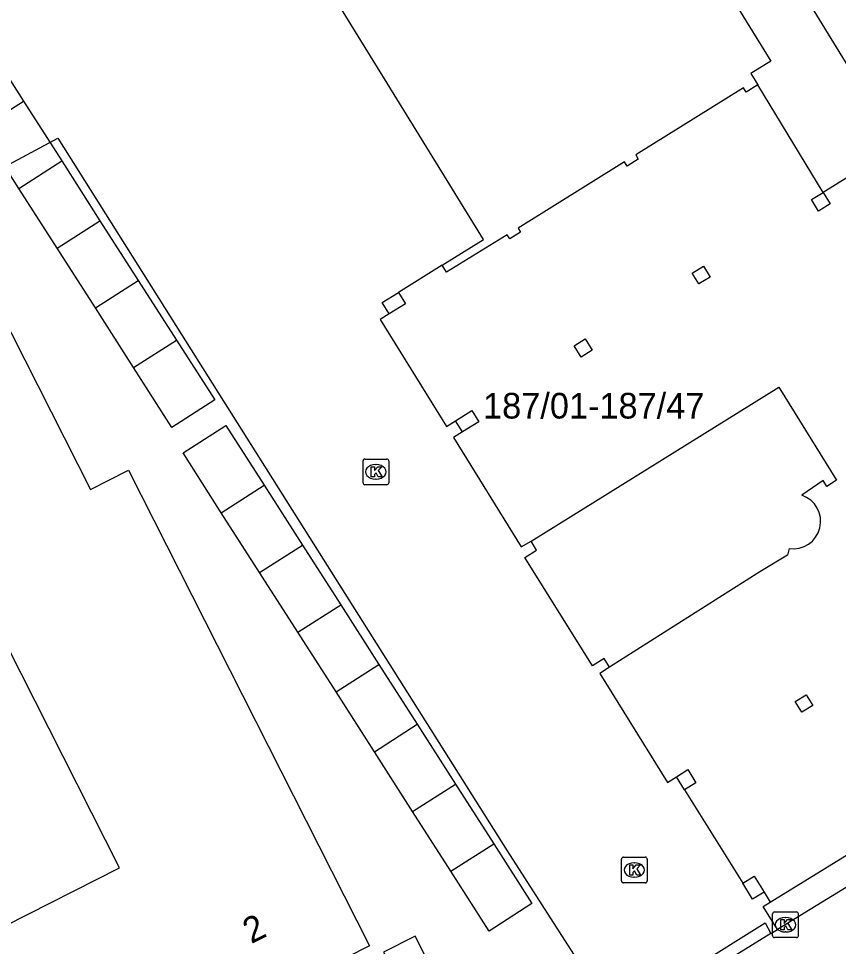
# Model space of a CAD drawing. Extents: x 159888 to 160757, y 384031 to 384746.
# Drawn here: x 160566.56 to 160598.52, y 384320.92 to 384357.08 of the extents above; entities that cross this region are included whole.
import ezdxf

# ---------------------------------------------------------------- set-up
doc = ezdxf.new("R2010")
doc.units = 0
for name, color, linetype in [('IMGEO_Kolk', 7, 'Continuous'), ('IMGEO_Pand', 7, 'Continuous'), ('IMGEO_Pand_nummerreeks', 7, 'Continuous'), ('IMGEO_Pand_overbouw', 7, 'Continuous'), ('IMGEO_Pand_vergunning_verleend', 7, 'Continuous'), ('IMGEO_Rijbaan_lokaal_open', 7, 'Continuous'), ('IMGEO_Voetpad_open', 7, 'Continuous')]:
    doc.layers.add(name, color=color, linetype=linetype)

msp = doc.modelspace()

# ---------------------------------------------------------------- linework, layer by layer
at = {"layer": 'IMGEO_Kolk'}
for p, q in [((160579.99, 384338.991), (160579.99, 384339.843)), ((160580.065, 384339.917), (160580.917, 384339.917)), ((160580.478, 384339.697), (160580.503, 384339.697)), ((160580.991, 384339.843), (160580.991, 384338.991)), ((160580.917, 384338.917), (160580.065, 384338.917)), ((160580.501, 384339.137), (160580.476, 384339.137)), ((160590.062, 384323.475), (160590.062, 384324.327)), ((160590.137, 384324.401), (160590.989, 384324.401)), ((160590.55, 384324.181), (160590.575, 384324.181)), ((160591.063, 384324.327), (160591.063, 384323.475)), ((160590.989, 384323.401), (160590.137, 384323.401)), ((160590.573, 384323.621), (160590.548, 384323.621)), ((160596.028, 384322.266), (160596.88, 384322.266)), ((160595.953, 384321.34), (160595.953, 384322.192)), ((160596.441, 384322.046), (160596.466, 384322.046)), ((160596.954, 384322.192), (160596.954, 384321.34)), ((160596.88, 384321.266), (160596.028, 384321.266)), ((160596.464, 384321.486), (160596.439, 384321.486))]:
    msp.add_line(p, q, dxfattribs=at)
for points in [[(160579.99, 384338.991), (160579.99, 384339.843)], [(160580.065, 384339.917), (160580.917, 384339.917)], [(160580.311, 384339.617), (160580.434, 384339.617), (160580.434, 384339.466), (160580.564, 384339.617), (160580.728, 384339.617), (160580.582, 384339.466), (160580.735, 384339.217), (160580.583, 384339.217), (160580.498, 384339.381), (160580.434, 384339.314), (160580.434, 384339.217), (160580.311, 384339.217), (160580.311, 384339.617)], [(160580.991, 384339.843), (160580.991, 384338.991)], [(160580.917, 384338.917), (160580.065, 384338.917)], [(160590.062, 384323.475), (160590.062, 384324.327)], [(160590.137, 384324.401), (160590.989, 384324.401)], [(160590.383, 384324.101), (160590.506, 384324.101), (160590.506, 384323.95), (160590.636, 384324.101), (160590.8, 384324.101), (160590.654, 384323.95), (160590.807, 384323.701), (160590.655, 384323.701), (160590.57, 384323.865), (160590.506, 384323.798), (160590.506, 384323.701), (160590.383, 384323.701), (160590.383, 384324.101)], [(160591.063, 384324.327), (160591.063, 384323.475)], [(160590.989, 384323.401), (160590.137, 384323.401)], [(160596.028, 384322.266), (160596.88, 384322.266)], [(160595.953, 384321.34), (160595.953, 384322.192)], [(160596.274, 384321.966), (160596.397, 384321.966), (160596.397, 384321.815), (160596.527, 384321.966), (160596.691, 384321.966), (160596.545, 384321.815), (160596.698, 384321.566), (160596.546, 384321.566), (160596.461, 384321.73), (160596.397, 384321.663), (160596.397, 384321.566), (160596.274, 384321.566), (160596.274, 384321.966)], [(160596.954, 384322.192), (160596.954, 384321.34)], [(160596.88, 384321.266), (160596.028, 384321.266)]]:
    msp.add_lwpolyline(points, dxfattribs=at)
for centre, start, end in [((160580.067, 384339.841), 91.552, 178.448), ((160580.067, 384339.841), 91.552, 178.448), ((160580.915, 384339.841), 1.552, 88.448), ((160580.915, 384339.841), 1.552, 88.448), ((160580.067, 384338.993), 181.552, 268.448), ((160580.067, 384338.993), 181.552, 268.448), ((160580.915, 384338.993), 271.552, 358.448), ((160580.915, 384338.993), 271.552, 358.448), ((160590.139, 384324.325), 91.552, 178.448), ((160590.139, 384324.325), 91.552, 178.448), ((160590.987, 384324.325), 1.552, 88.448), ((160590.987, 384324.325), 1.552, 88.448), ((160590.139, 384323.477), 181.552, 268.448), ((160590.139, 384323.477), 181.552, 268.448), ((160590.987, 384323.477), 271.552, 358.448), ((160590.987, 384323.477), 271.552, 358.448), ((160596.03, 384322.19), 91.552, 178.448), ((160596.03, 384322.19), 91.552, 178.448), ((160596.878, 384322.19), 1.552, 88.448), ((160596.878, 384322.19), 1.552, 88.448), ((160596.03, 384321.342), 181.552, 268.448), ((160596.03, 384321.342), 181.552, 268.448), ((160596.878, 384321.342), 271.552, 358.448), ((160596.878, 384321.342), 271.552, 358.448)]:
    msp.add_arc(centre, 0.0765, start, end, dxfattribs=at)
for centre, major_axis, ratio, start_param, end_param in [((160580.477, 384339.417), (-0.387, 0.002), 0.722429, 4.712389, 7.853982), ((160580.502, 384339.417), (-0.39, 0.002), 0.717154, 1.570796, 4.712389), ((160590.549, 384323.901), (-0.387, 0.002), 0.722429, 4.712389, 7.853982), ((160590.574, 384323.901), (-0.39, 0.002), 0.717154, 1.570796, 4.712389), ((160596.44, 384321.766), (-0.387, 0.002), 0.722429, 4.712389, 7.853982), ((160596.465, 384321.766), (-0.39, 0.002), 0.717154, 1.570796, 4.712389)]:
    msp.add_ellipse(centre, major_axis=major_axis, ratio=ratio, start_param=start_param, end_param=end_param, dxfattribs=at)
at = {"layer": 'IMGEO_Pand'}
for points in [[(160582.063, 384352.728), (160571.03, 384370.619), (160569.536, 384369.697), (160567.598, 384372.839), (160565.878, 384371.778)], [(160593.698, 384358.972), (160595.887, 384355.417), (160595.104, 384354.934), (160595.373, 384354.493), (160594.923, 384354.214), (160594.823, 384354.376), (160590.618, 384351.765), (160590.718, 384351.603), (160590.285, 384351.334), (160590.185, 384351.496), (160586.03, 384348.916), (160586.13, 384348.754), (160585.705, 384348.491), (160585.605, 384348.653), (160583.243, 384347.199), (160583.074, 384347.47), (160584.687, 384348.472), (160582.063, 384352.728)], [(160548.767, 384340.417), (160548.143, 384341.701), (160568.09, 384352.422), (160574.55, 384342.177), (160585.604, 384324.648), (160588.311, 384320.443), (160583.665, 384318.082), (160582.016, 384321.325), (160580.788, 384320.701), (160581.061, 384320.164), (160579.931, 384319.59), (160579.619, 384320.206), (160574.426, 384317.567), (160575.166, 384316.112), (160564.1, 384310.488)], [(160597.466, 384350.03), (160597.918, 384350.308), (160598.197, 384349.857), (160597.745, 384349.579), (160597.466, 384350.03)], [(160592.818, 384347.165), (160593.252, 384347.433), (160593.515, 384347.008), (160593.081, 384346.74), (160592.818, 384347.165)], [(160581.366, 384346.408), (160581.641, 384345.967), (160581.012, 384345.576), (160580.737, 384346.017), (160581.366, 384346.408)], [(160588.221, 384344.332), (160588.647, 384344.594), (160588.92, 384344.152), (160588.494, 384343.89), (160588.221, 384344.332)], [(160596.591, 384336.427), (160596.526, 384336.172), (160595.459, 384335.516), (160589.596, 384331.799), (160589.385, 384332.139), (160588.927, 384331.854), (160586.291, 384336.085), (160586.749, 384336.37), (160586.537, 384336.709), (160596.188, 384342.719)], [(160596.188, 384342.719), (160598.448, 384339.09), (160598.066, 384338.852), (160597.928, 384339.073), (160597.09, 384338.505)], [(160584.225, 384341.802), (160584.5, 384341.361), (160583.871, 384340.97), (160583.596, 384341.411), (160584.225, 384341.802)], [(160596.834, 384330.471), (160597.259, 384330.733), (160597.521, 384330.309), (160597.096, 384330.047), (160596.834, 384330.471)], [(160592.207, 384327.537), (160592.649, 384327.812), (160592.965, 384327.303), (160592.523, 384327.028), (160592.207, 384327.537)], [(160594.787, 384323.383), (160595.238, 384323.662), (160595.621, 384323.041), (160595.17, 384322.762), (160594.787, 384323.383)]]:
    msp.add_lwpolyline(points, dxfattribs=at)
msp.add_arc((160596.751, 384337.487), 1.072, 261.4108, 71.5832, dxfattribs=at)
at = {"layer": 'IMGEO_Pand_overbouw'}
for points in [[(160595.373, 384354.493), (160594.923, 384354.214), (160594.823, 384354.376), (160590.618, 384351.765), (160590.718, 384351.603), (160590.285, 384351.334), (160590.185, 384351.496), (160586.03, 384348.916), (160586.13, 384348.754), (160585.705, 384348.491), (160585.605, 384348.653), (160583.243, 384347.199), (160583.074, 384347.47), (160581.366, 384346.408), (160581.641, 384345.967), (160581.012, 384345.576), (160580.656, 384345.355), (160583.24, 384341.19), (160583.596, 384341.411), (160584.225, 384341.802), (160584.5, 384341.361), (160583.871, 384340.97), (160583.515, 384340.749), (160586.151, 384336.501), (160586.537, 384336.709), (160596.188, 384342.719), (160598.448, 384339.09), (160598.066, 384338.852), (160597.928, 384339.073), (160597.09, 384338.505)], [(160599.842, 384351.492), (160597.918, 384350.308), (160595.373, 384354.493)], [(160596.591, 384336.427), (160596.526, 384336.172), (160595.459, 384335.516), (160589.596, 384331.799), (160589.214, 384331.565), (160591.851, 384327.316), (160592.207, 384327.537), (160592.649, 384327.812), (160592.965, 384327.303), (160592.523, 384327.028), (160594.787, 384323.383), (160595.238, 384323.662), (160595.621, 384323.041), (160595.862, 384322.654), (160600.124, 384325.268)]]:
    msp.add_lwpolyline(points, dxfattribs=at)
msp.add_arc((160596.751, 384337.487), 1.072, 261.4108, 71.5832, dxfattribs=at)
at = {"layer": 'IMGEO_Pand_vergunning_verleend'}
for points in [[(160565.264, 384356.19), (160566.755, 384353.861)], [(160541.273, 384332.177), (160556.824, 384340.057), (160552.227, 384349.128), (160561.67, 384353.913), (160569.365, 384338.725), (160570.851, 384339.478), (160580.24, 384320.948), (160564.785, 384313.117), (160561.568, 384319.466), (160570.497, 384323.991), (160564.463, 384335.899), (160551.281, 384329.219), (160561.805, 384308.451), (160555.684, 384305.35), (160551.316, 384313.97), (160550.665, 384313.64), (160541.273, 384332.177)], [(160565.085, 384352.792), (160566.755, 384353.861)], [(160566.755, 384353.861), (160568.246, 384351.533)], [(160566.576, 384350.464), (160565.085, 384352.792)], [(160566.576, 384350.464), (160568.246, 384351.533)], [(160568.246, 384351.533), (160569.737, 384349.204)], [(160568.067, 384348.135), (160566.576, 384350.464)], [(160568.067, 384348.135), (160569.737, 384349.204)], [(160569.737, 384349.204), (160571.228, 384346.876)], [(160569.558, 384345.806), (160568.067, 384348.135)], [(160569.558, 384345.806), (160571.228, 384346.876)], [(160571.228, 384346.876), (160572.719, 384344.547)], [(160571.049, 384343.478), (160569.558, 384345.806)], [(160571.049, 384343.478), (160572.719, 384344.547)], [(160572.719, 384344.547), (160574.21, 384342.219), (160572.54, 384341.149), (160571.049, 384343.478)], [(160574.467, 384337.824), (160572.976, 384340.152), (160574.646, 384341.221), (160576.137, 384338.893)], [(160574.467, 384337.824), (160576.137, 384338.893)], [(160576.137, 384338.893), (160577.628, 384336.564)], [(160575.958, 384335.495), (160574.467, 384337.824)], [(160575.958, 384335.495), (160577.628, 384336.564)], [(160577.628, 384336.564), (160579.119, 384334.236)], [(160577.449, 384333.167), (160575.958, 384335.495)], [(160577.449, 384333.167), (160579.119, 384334.236)], [(160579.119, 384334.236), (160580.61, 384331.907)], [(160578.94, 384330.838), (160577.449, 384333.167)], [(160578.94, 384330.838), (160580.61, 384331.907)], [(160580.61, 384331.907), (160582.1, 384329.579)], [(160580.431, 384328.51), (160578.94, 384330.838)], [(160580.431, 384328.51), (160582.1, 384329.579)], [(160582.1, 384329.579), (160583.591, 384327.25)], [(160581.922, 384326.181), (160580.431, 384328.51)], [(160581.922, 384326.181), (160583.591, 384327.25)], [(160583.591, 384327.25), (160585.082, 384324.922)], [(160583.413, 384323.853), (160581.922, 384326.181)], [(160583.413, 384323.853), (160585.082, 384324.922)], [(160585.082, 384324.922), (160586.573, 384322.593), (160584.904, 384321.524), (160583.413, 384323.853)]]:
    msp.add_lwpolyline(points, dxfattribs=at)
at = {"layer": 'IMGEO_Rijbaan_lokaal_open'}
for points in [[(160612.124, 384331.359), (160596.143, 384321.577)], [(160595.889, 384321.422), (160596.143, 384321.577)], [(160595.889, 384321.422), (160590.108, 384317.85)]]:
    msp.add_lwpolyline(points, dxfattribs=at)
at = {"layer": 'IMGEO_Voetpad_open'}
for points in [[(160611.084, 384335.6), (160609.425, 384338.231), (160606.794, 384342.482), (160606.584, 384342.823), (160603.953, 384347.074), (160603.742, 384347.414), (160601.085, 384351.65), (160600.365, 384352.829), (160597.222, 384357.971), (160594.642, 384362.181), (160593.757, 384363.576), (160591.184, 384367.806), (160590.298, 384369.214), (160585.486, 384377.009), (160580.046, 384385.856), (160577.427, 384390.077), (160576.576, 384391.436), (160573.976, 384395.655), (160573.139, 384397.008), (160570.55, 384401.238), (160566.359, 384407.814)], [(160596.143, 384321.577), (160595.584, 384322.484), (160595.862, 384322.654), (160600.124, 384325.268), (160600.464, 384325.477), (160604.727, 384328.091), (160609.747, 384331.17), (160611.084, 384335.6)], [(160590.108, 384317.85), (160589.869, 384318.218), (160595.657, 384321.842), (160595.889, 384321.422)]]:
    msp.add_lwpolyline(points, dxfattribs=at)

# ---------------------------------------------------------------- texts
at = {"layer": 'IMGEO_Pand_nummerreeks'}
for s, rotation, p in [('187/01-187/47', 360, (160584.668, 384341.494)), ('2', 26.939, (160575.634, 384321.008))]:
    msp.add_text(s, height=1, rotation=rotation, dxfattribs=at).set_placement(p)

doc.saveas('drawing.dxf')
